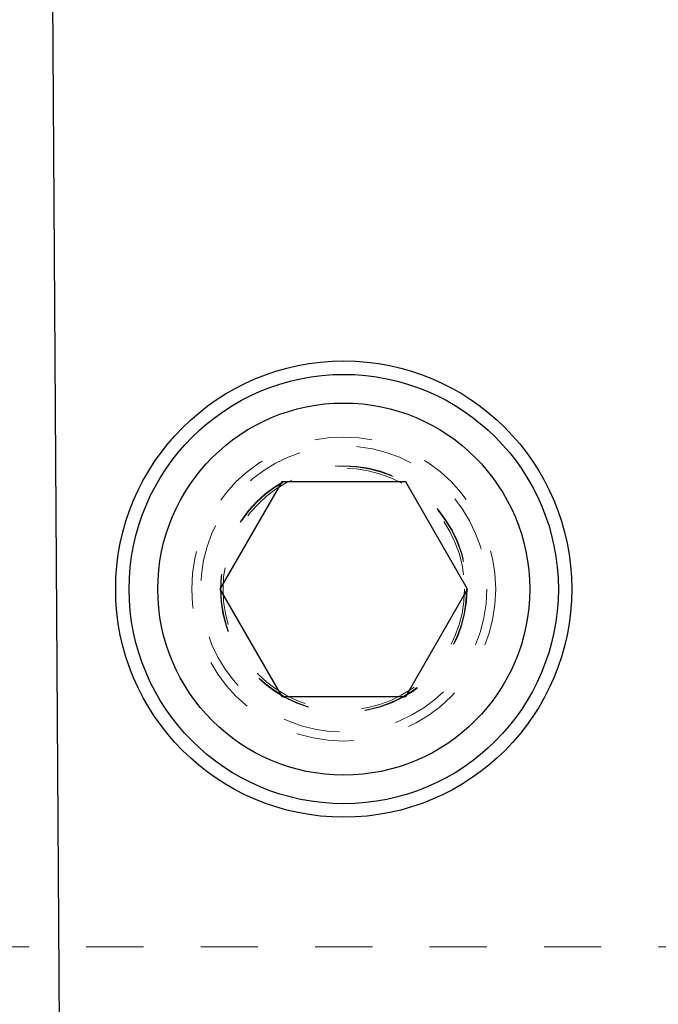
# Model space of a CAD drawing. Header units: inches. Extents: x 1802 to 2468, y -208 to -72.
# Tile 332 of 595: x 2076.15 to 2077.26, y -96.84 to -95.12. Entities that reach past the tile are written whole.
import ezdxf

# ---------------------------------------------------------------- set-up
doc = ezdxf.new("R2010")
doc.units = ezdxf.units.IN
doc.header["$LTSCALE"] = 0.5
doc.header["$MEASUREMENT"] = 0
doc.linetypes.add('HIDDEN', pattern=[0.225, 0.15, -0.075])
for name, color, linetype in [('DSS-M-S', 53, 'Continuous'), ('SID-M-S', 105, 'Continuous'), ('SVD-M-S', 8, 'Continuous')]:
    doc.layers.add(name, color=color, linetype=linetype)

msp = doc.modelspace()

# ---------------------------------------------------------------- linework, layer by layer
at = {"layer": 'DSS-M-S', "linetype": 'HIDDEN', "lineweight": 18}
msp.add_line((2077.96416, -96.7431), (2075.46416, -96.7431), dxfattribs=at)
at = {"layer": 'DSS-M-S', "linetype": 'Continuous', "lineweight": 25}
msp.add_circle((2076.71416, -96.1181), 0.3985, dxfattribs=at)
at = {"layer": 'DSS-M-S', "linetype": 'HIDDEN', "lineweight": 18}
for radius in [0.2655, 0.21095]:
    msp.add_circle((2076.71416, -96.1181), radius, dxfattribs=at)
at = {"layer": 'SID-M-S'}
msp.add_line((2076.15768, -87.8291), (2076.25125, -102.15164), dxfattribs=at)
at = {"layer": 'SVD-M-S', "linetype": 'Continuous', "lineweight": 25}
for p, q in [((2076.60591, -95.9306), (2076.49765, -96.1181)), ((2076.82241, -95.9306), (2076.60591, -95.9306)), ((2076.93067, -96.1181), (2076.82241, -95.9306)), ((2076.49765, -96.1181), (2076.60591, -96.3056)), ((2076.82241, -96.3056), (2076.93067, -96.1181)), ((2076.60591, -96.3056), (2076.82241, -96.3056))]:
    msp.add_line(p, q, dxfattribs=at)
for radius in [0.375, 0.325]:
    msp.add_circle((2076.71416, -96.1181), radius, dxfattribs=at)
at = {"layer": 'SVD-M-S', "linetype": 'HIDDEN', "lineweight": 18}
for radius in [0.25, 0.21542, 0.21515, 0.21463]:
    msp.add_circle((2076.71416, -96.1181), radius, dxfattribs=at)

doc.saveas('drawing.dxf')
